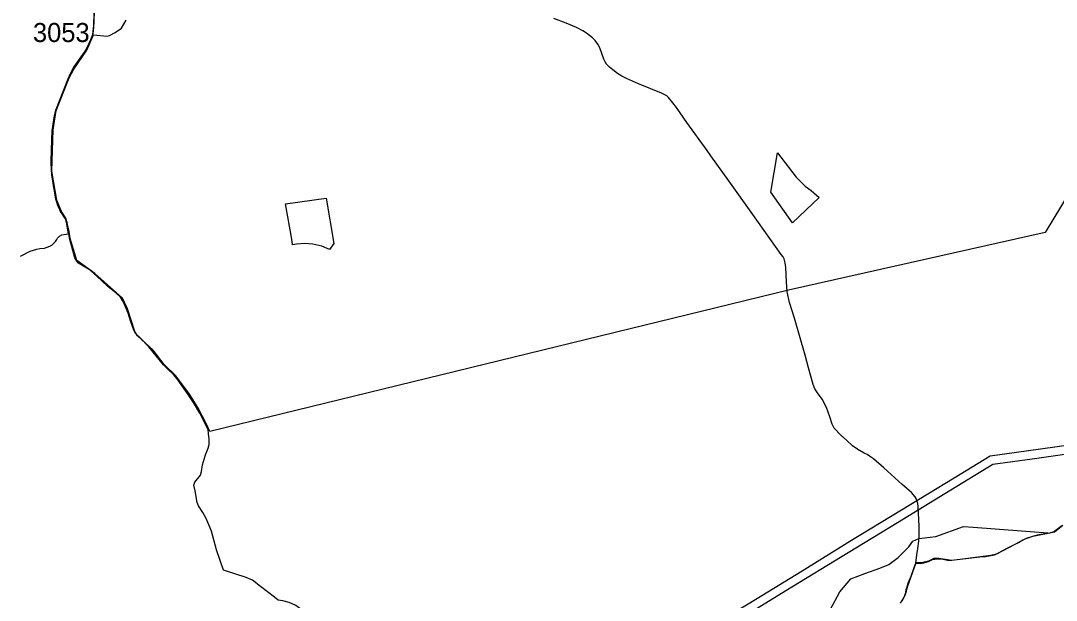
# Model space of a CAD drawing. Extents: x -789162 to -606354, y -1062736 to -945481.
# Drawn here: x -722652 to -717217, y -978903 to -975863 of the extents above; entities that cross this region are included whole.
import ezdxf

# ---------------------------------------------------------------- set-up
doc = ezdxf.new("R2010")
doc.units = 0
for name, color, linetype in [('_SIRSI VZTAHY_CYKLOTRASY MISTNI S', 7, 'Continuous'), ('_SIRSI VZTAHY_CYKLOTRASY MISTNI_POPIS', 7, 'Continuous'), ('_SIRSI VZTAHY_ELEKTRICKE VEDENI VN 220 kV S', 7, 'Continuous'), ('_SIRSI VZTAHY_ELEKTRICKE VEDENI VN 400 kV N', 7, 'Continuous'), ('_SIRSI VZTAHY_ELEKTRICKE VEDENI VN 400 kV S', 7, 'Continuous'), ('_SIRSI VZTAHY_OP vodnich zdroju II stupne', 7, 'Continuous'), ('_SIRSI VZTAHY_SILNICE II TRIDY_NAVRH', 7, 'Continuous'), ('_SIRSI VZTAHY_SILNICE II TRIDY_STAV', 7, 'Continuous'), ('_SIRSI VZTAHY_SILNICE III TRIDY_NAVRH', 7, 'Continuous'), ('_SIRSI VZTAHY_SILNICE III TRIDY_STAV', 7, 'Continuous')]:
    doc.layers.add(name, color=color, linetype=linetype)

msp = doc.modelspace()

# ---------------------------------------------------------------- linework, layer by layer
at = {"layer": '_SIRSI VZTAHY_CYKLOTRASY MISTNI S'}
for points in [[(-722653.4, -977097.6), (-722603.5, -977071.3), (-722567.4, -977060.8), (-722551.3, -977057.5), (-722527.6, -977056.9), (-722499.4, -977046.5), (-722488.7, -977040.1), (-722483.1, -977034.6), (-722469.2, -977021.7), (-722463.6, -977010.8), (-722458.8, -977004.3), (-722448.5, -976993.6), (-722436.3, -976986.6), (-722400.9, -976980.2), (-722411.4, -976919.6), (-722417, -976903.1), (-722427.8, -976887.8), (-722443.7, -976860.1), (-722451.8, -976843.8), (-722457.5, -976832.5), (-722463.5, -976814.1), (-722467.5, -976798.3), (-722478.4, -976735.2), (-722488.8, -976673.7), (-722491.2, -976632.8), (-722491.4, -976585.4), (-722490.2, -976542.8), (-722487.1, -976439.4), (-722484.5, -976417.2), (-722477.1, -976370.2), (-722467.3, -976332), (-722407.3, -976176.7), (-722395.2, -976147.1), (-722373.2, -976107), (-722317.1, -976027.2), (-722303.9, -976003.1), (-722280.8, -975954.2), (-722273.2, -975936.4), (-722270.2, -975918.1), (-722267.7, -975870.9), (-722262.7, -975738)], [(-717187.8, -978512.8), (-717224.4, -978541.1), (-717229.3, -978543.9), (-717253, -978551.1), (-717317.4, -978561.7), (-717347.4, -978569.5), (-717374.9, -978579.9), (-717530.1, -978661.5), (-717560.1, -978668.2), (-717694.9, -978686.4), (-717765.2, -978694.3), (-717832.6, -978684.1), (-717860.3, -978684.1), (-717887.8, -978697.6), (-717923.7, -978706.8), (-717953.8, -978706.8), (-717964.5, -978735.7), (-717997.1, -978828.5), (-718010.7, -978874.4), (-718027.9, -978907.6)]]:
    msp.add_lwpolyline(points, dxfattribs=at)
at = {"layer": '_SIRSI VZTAHY_ELEKTRICKE VEDENI VN 220 kV S'}
msp.add_lwpolyline([(-722722.8, -980715.4), (-722389.9, -980679.3), (-722086.5, -980646.2), (-721744.2, -980609), (-721469.1, -980579.1), (-721250.3, -980445.8), (-720960.3, -980268.9), (-720675.3, -980095.2), (-720289.8, -979860.2), (-719993.4, -979679.6), (-719741.9, -979526.1), (-719455, -979351.3), (-719134.9, -979156.1), (-718855.5, -978985.8), (-718636.6, -978852.4), (-718308.8, -978652.6), (-718050.6, -978495.2), (-717801.9, -978343.5), (-717549.4, -978189.5), (-717343.6, -978160.4), (-716904.9, -978098.1)], dxfattribs=at)
at = {"layer": '_SIRSI VZTAHY_ELEKTRICKE VEDENI VN 400 kV N'}
msp.add_lwpolyline([(-722695.8, -980757.5), (-722415.5, -980728.3), (-722156.1, -980699), (-721720.1, -980652.2), (-721479.7, -980508.7), (-721105.1, -980285.6), (-720864.8, -980141.8), (-720673.8, -980027.8), (-720327.5, -979820.9), (-720055.4, -979658.2), (-719809.6, -979511.5), (-719515.7, -979336.2), (-719286, -979196.2), (-719065.5, -979061.7), (-718794.8, -978897), (-718551.5, -978748.5), (-718300.5, -978593.7), (-718029.4, -978428.8), (-717752.6, -978260.4), (-717563.3, -978145.3), (-717225.4, -978097.6), (-716737.9, -978028.2)], dxfattribs=at)
at = {"layer": '_SIRSI VZTAHY_ELEKTRICKE VEDENI VN 400 kV S'}
msp.add_lwpolyline([(-722695.8, -980757.5), (-722415.5, -980728.3), (-722156.1, -980699), (-721720.1, -980652.2), (-721479.7, -980508.7), (-721105.1, -980285.6), (-720864.8, -980141.8), (-720673.8, -980027.8), (-720327.5, -979820.9), (-720055.4, -979658.2), (-719809.6, -979511.5), (-719515.7, -979336.2), (-719286, -979196.2), (-719065.5, -979061.7), (-718794.8, -978897), (-718551.5, -978748.5), (-718300.5, -978593.7), (-718029.4, -978428.8), (-717752.6, -978260.4), (-717563.3, -978145.3), (-717225.4, -978097.6), (-716737.9, -978028.2)], dxfattribs=at)
at = {"layer": '_SIRSI VZTAHY_OP vodnich zdroju II stupne'}
msp.add_lwpolyline([(-715915.9, -974727.4), (-717274.7, -976974.1), (-718621.8, -977276), (-721660.6, -978017.5), (-721676.8, -977979.3), (-721723.5, -977892.1), (-721766.6, -977822.5), (-721837.5, -977725.7), (-721899.7, -977666.2), (-721957.9, -977590.8), (-722038.6, -977515.4), (-722053.1, -977492.9), (-722091.5, -977375.2), (-722117.9, -977318.3), (-722264.1, -977189.9), (-722357.4, -977121.2), (-722393.1, -977004.7), (-722398.4, -976969), (-722414.3, -976902.9), (-722439.4, -976860.5), (-722463.2, -976803.7), (-722488.4, -976652.8), (-722481.7, -976435.9), (-722465.9, -976334), (-722398.4, -976163.4), (-722373.3, -976117.1), (-722305.8, -976017.8), (-722270.1, -975937.1), (-722198.5, -975943.4), (-722185.7, -975940.2), (-722156.2, -975925.5), (-722123.7, -975901.5), (-722098.3, -975860.6)], dxfattribs=at)
for points in [[(-718680, -976556.7), (-718582.1, -976683.7), (-718534.4, -976731.3), (-718504, -976753.8), (-718461.7, -976789.6), (-718601.9, -976923.2), (-718714.4, -976763.1)], [(-721225.4, -977039), (-721229.7, -977009.1), (-721262.1, -976823.5), (-721049.6, -976793.6), (-721009.8, -977031.5), (-721032.3, -977063.3), (-721072.5, -977046.4), (-721119.3, -977035.2), (-721161.8, -977031.9), (-721204.9, -977034.8)]]:
    msp.add_lwpolyline(points, close=True, dxfattribs=at)
at = {"layer": '_SIRSI VZTAHY_SILNICE II TRIDY_NAVRH'}
msp.add_lwpolyline([(-719085.5, -979567.5), (-718987.1, -979560.8), (-718941, -979554), (-718878.8, -979530.3), (-718814.7, -979498.5), (-718725.1, -979435), (-718643.6, -979386.5), (-718612.4, -979382.7), (-718564.5, -979383.8), (-718511.1, -979280.3), (-718443.6, -979055.8), (-718404.4, -978953.3), (-718352.2, -978858.5), (-718295.5, -978791), (-718222.7, -978762.9), (-718142.4, -978734.2), (-718095.7, -978715.5), (-718046.6, -978678.2), (-717991.1, -978622.7), (-717970, -978592.8), (-717938.4, -978578.5)], dxfattribs=at)
at = {"layer": '_SIRSI VZTAHY_SILNICE II TRIDY_STAV'}
for points in [[(-717954.9, -978709.2), (-717948.8, -978664), (-717942.9, -978632.2), (-717938.2, -978593.4), (-717935.9, -978568.1), (-717936.5, -978514.6), (-717942.3, -978411.2), (-717944.5, -978395.6), (-717946.6, -978384.2), (-717951.9, -978370.1), (-717957.6, -978360), (-717977.6, -978337.7), (-718025.4, -978295.2), (-718122.8, -978208.3), (-718176.9, -978161.3), (-718196.9, -978146.5), (-718209, -978138.7), (-718226.2, -978130.8), (-718259.2, -978112.5), (-718286.3, -978093.7), (-718317.9, -978063.5), (-718347.5, -978037), (-718382.1, -978000.2), (-718392.8, -977980.1), (-718405.1, -977940.8), (-718423.3, -977892), (-718446.2, -977847.9), (-718469.7, -977814.4), (-718484.1, -977793.3), (-718493.5, -977771.7), (-718517.5, -977683.6), (-718535.6, -977616.8), (-718591.4, -977424), (-718617.3, -977341.1), (-718629.7, -977285.8), (-718633.2, -977232.9), (-718637.3, -977157), (-718639.7, -977132.4), (-718644.9, -977112.9), (-718650.9, -977101.3), (-718660.4, -977089.4), (-718809.2, -976879.8), (-718935.3, -976702.6), (-719030.3, -976571.6), (-719049.5, -976543.2), (-719156.3, -976397), (-719210.2, -976318.9), (-719228.8, -976293.4), (-719251.7, -976265.7), (-719261.1, -976257.9), (-719289.3, -976243), (-719409.7, -976193.8), (-719472.7, -976166.5), (-719496.9, -976154.6), (-719520.6, -976140), (-719545.2, -976120.5), (-719561.2, -976106.3), (-719577.5, -976090.8), (-719585.4, -976079.2), (-719591.4, -976065.4), (-719613.2, -976005.9), (-719624, -975986.1), (-719637.4, -975967.6), (-719651.6, -975952.5), (-719666.2, -975940), (-719683.3, -975927.8), (-719702.1, -975915.3), (-719734.4, -975898.5), (-719789.4, -975875.7), (-719853.9, -975851.2)], [(-718034.1, -978918.1), (-718017.7, -978890.9), (-718011.9, -978878.8), (-718006.4, -978862.6), (-718004.5, -978847.3), (-718000.2, -978831.8), (-717993.6, -978812.9), (-717978.5, -978776.3), (-717962.6, -978731), (-717954.9, -978709.2)], [(-721021.9, -979132.7), (-721016.1, -979105.8), (-721014, -979088.4), (-721017.4, -979076.5), (-721033.3, -979064.1), (-721114, -979001.3), (-721207.7, -978931), (-721243, -978914), (-721275.8, -978906.7), (-721301.9, -978903.1)]]:
    msp.add_lwpolyline(points, dxfattribs=at)
at = {"layer": '_SIRSI VZTAHY_SILNICE III TRIDY_NAVRH'}
msp.add_lwpolyline([(-717938.4, -978578.5), (-717849.8, -978569.3), (-717704.2, -978517), (-717653.8, -978520.1), (-717261.2, -978550)], dxfattribs=at)
at = {"layer": '_SIRSI VZTAHY_SILNICE III TRIDY_STAV'}
for points in [[(-721301.9, -978903.1), (-721319.8, -978886), (-721394.1, -978831.4), (-721435.9, -978796.8), (-721468.8, -978783.2), (-721587.4, -978744.4), (-721624.3, -978638), (-721651.2, -978540.6), (-721679.5, -978473.9), (-721696.2, -978442.9), (-721719.3, -978408), (-721726.5, -978391), (-721737.5, -978329.1), (-721743.3, -978299.8), (-721738, -978283.5), (-721708.7, -978247.1), (-721703.5, -978228.4), (-721698.7, -978191.9), (-721681.9, -978140.1), (-721668.5, -978106.1), (-721664.1, -978085.9), (-721664.1, -978058.6), (-721666.5, -978028.4), (-721669.4, -978007.8), (-721680, -977985.2), (-721701.1, -977943.5), (-721712.1, -977922.5), (-721745, -977866.4), (-721769.7, -977828.4), (-721831.9, -977741), (-721850.2, -977718.6), (-721876.1, -977694.6), (-721902.9, -977668.3), (-721979.6, -977574.4), (-722027.8, -977525.4), (-722049.4, -977503.1), (-722059.7, -977480.4), (-722073.8, -977441.8), (-722087.8, -977397.9), (-722106.9, -977351.5), (-722118, -977330.1), (-722129, -977313.7), (-722153.5, -977291.2), (-722193.3, -977258.3), (-722227.8, -977225.8), (-722288.6, -977171.3), (-722349, -977134.7), (-722358.6, -977123.6), (-722367.7, -977107.1), (-722394.2, -977010.8), (-722400.4, -976980.6), (-722409, -976921), (-722419, -976898.9), (-722443.5, -976863.1), (-722457.9, -976828.4), (-722468, -976792.4), (-722479.7, -976729.4), (-722484.7, -976696.2), (-722490.7, -976650.6), (-722492.4, -976603.9), (-722490, -976538.2), (-722486.2, -976434.6), (-722477.1, -976372.3), (-722467.3, -976338.7), (-722452.5, -976298.4), (-722425.8, -976228.5), (-722388.9, -976140), (-722369.6, -976107.1), (-722345.7, -976067.7), (-722307.8, -976014.5), (-722288.1, -975970.4), (-722274.7, -975935.8), (-722268.9, -975888.4), (-722266.5, -975822.6)], [(-717954.9, -978709.2), (-717930.2, -978711), (-717911.7, -978706.6), (-717888.5, -978699.9), (-717867.5, -978689.5), (-717841.5, -978685.7), (-717810.3, -978687.9), (-717780.5, -978693.9), (-717618.4, -978675.1), (-717587.7, -978673.2), (-717542, -978665.4), (-717520.6, -978654.4), (-717470.9, -978628.2), (-717415.8, -978599.3), (-717392, -978585.9), (-717375.1, -978579.3), (-717339.8, -978566.9), (-717304.3, -978559.6), (-717260, -978551.7), (-717242.1, -978547.9), (-717225.9, -978543.4), (-717182.4, -978508.5)]]:
    msp.add_lwpolyline(points, dxfattribs=at)

# ---------------------------------------------------------------- texts
at = {"layer": '_SIRSI VZTAHY_CYKLOTRASY MISTNI_POPIS'}
msp.add_text('3053', height=100, dxfattribs=at).set_placement((-722588.2, -975974.9))

doc.saveas('drawing.dxf')
